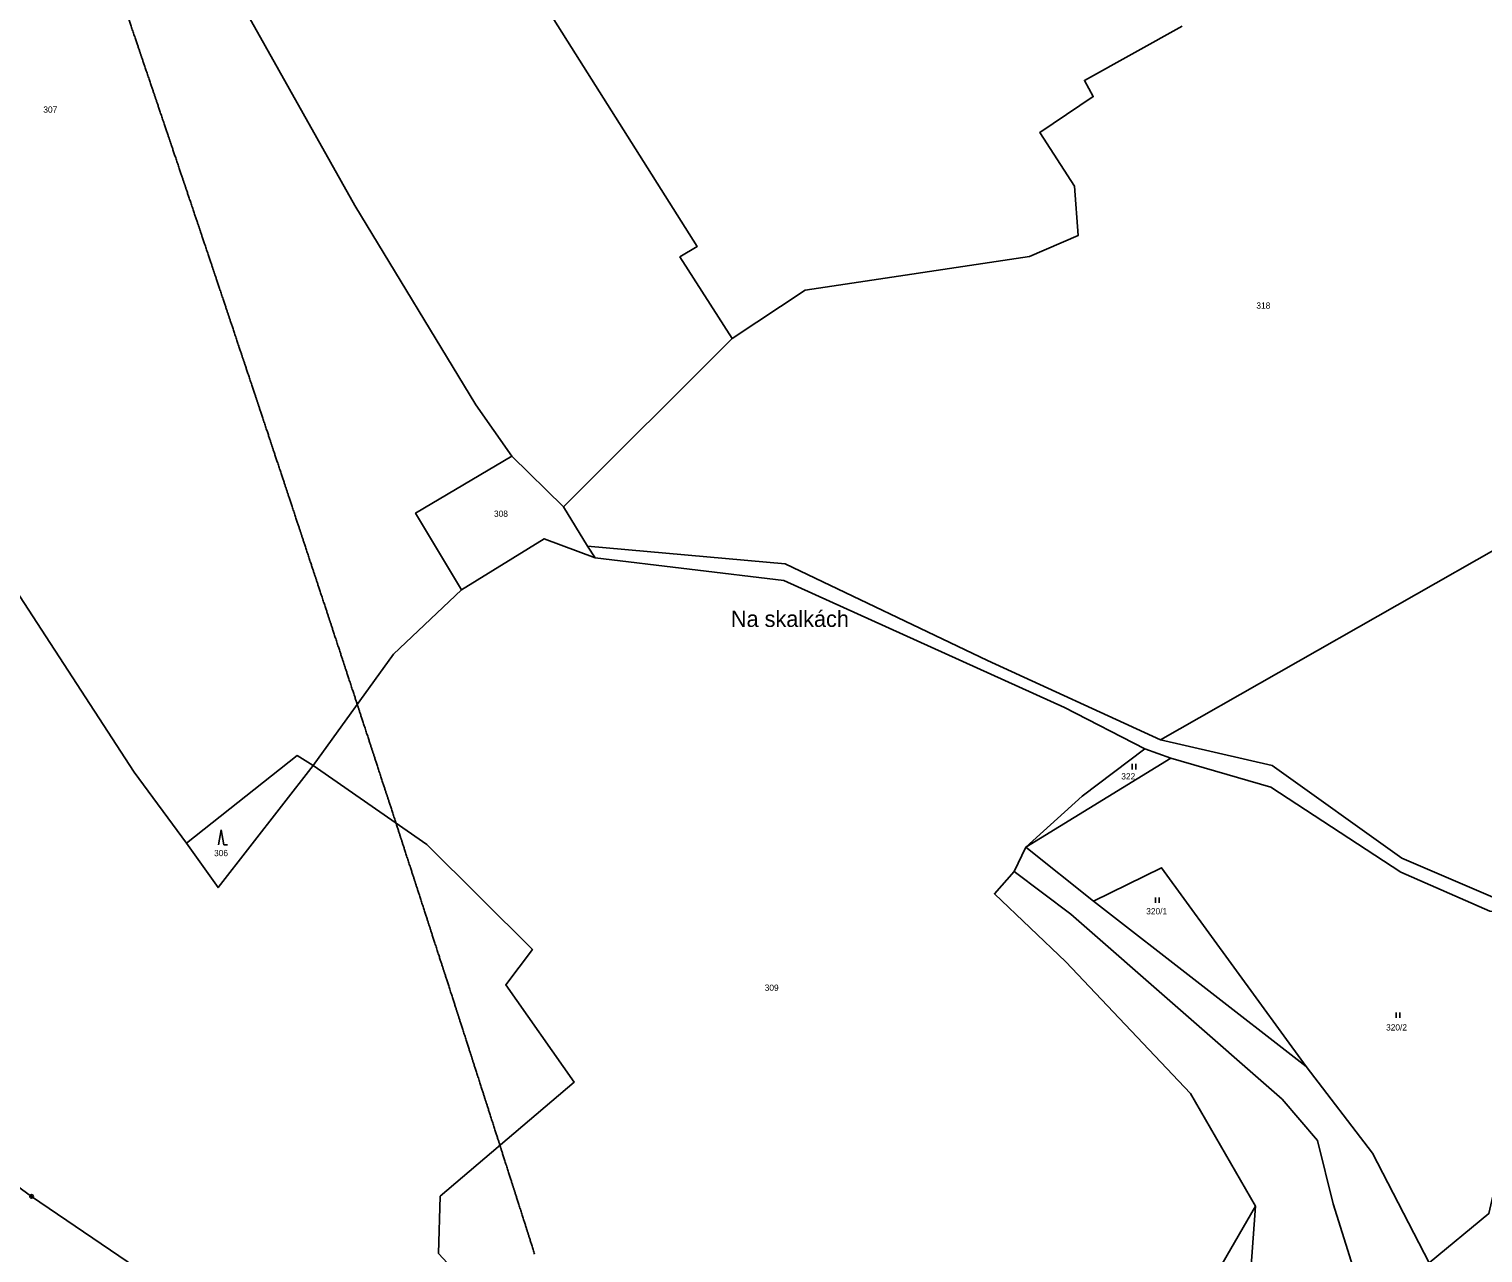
# Model space of a CAD drawing. Extents: x -680203 to -673936, y -1102717 to -1093650.
# Drawn here: x -676448.2 to -676053.4, y -1099356.6 to -1099024.1 of the extents above; entities that cross this region are included whole.
import ezdxf

# ---------------------------------------------------------------- set-up
doc = ezdxf.new("R2010")
doc.units = 0
for name, color, linetype in [('_Ideová část', 7, 'Continuous'), ('_Řešené území', 7, 'Continuous'), ('SOxx02xx_Koleje_param další_Popis10', 7, 'Continuous'), ('SOxx02xx_Staničení_Popis10', 7, 'Continuous'), ('SOxxxxxx_Koleje_hlavní_body_Popis10', 7, 'Continuous'), ('SOxxxxxx_Osa_bod_P', 7, 'Continuous'), ('x_prac', 7, 'Continuous')]:
    doc.layers.add(name, color=color, linetype=linetype)

msp = doc.modelspace()

# ---------------------------------------------------------------- linework, layer by layer
at = {"layer": '_Ideová část'}
msp.add_circle((-676417.7, -1099401.52), 1287.12, dxfattribs=at)
at = {"layer": '_Řešené území'}
for points in [[(-676423.91, -1099013.09), (-676422.57, -1099017.02), (-676421.24, -1099020.96), (-676419.9, -1099024.91)], [(-676419.9, -1099024.91), (-676418.56, -1099028.84), (-676417.23, -1099032.78), (-676415.89, -1099036.73)], [(-676415.89, -1099036.73), (-676414.56, -1099040.66), (-676413.23, -1099044.61), (-676411.9, -1099048.55)], [(-676411.9, -1099048.55), (-676410.57, -1099052.49), (-676409.24, -1099056.43), (-676407.91, -1099060.38)], [(-676407.91, -1099060.38), (-676406.59, -1099064.32), (-676405.26, -1099068.26), (-676403.93, -1099072.21)], [(-676403.93, -1099072.21), (-676402.61, -1099076.15), (-676401.28, -1099080.09), (-676399.96, -1099084.04)], [(-676399.96, -1099084.04), (-676398.64, -1099087.98), (-676397.32, -1099091.92), (-676396, -1099095.88)], [(-676396, -1099095.88), (-676394.68, -1099099.81), (-676393.36, -1099103.76), (-676392.04, -1099107.71)], [(-676392.04, -1099107.71), (-676390.73, -1099111.65), (-676389.41, -1099115.6), (-676388.09, -1099119.55)], [(-676388.09, -1099119.55), (-676386.78, -1099123.49), (-676385.47, -1099127.44), (-676384.16, -1099131.4)], [(-676384.16, -1099131.4), (-676382.85, -1099135.34), (-676381.54, -1099139.29), (-676380.22, -1099143.24)], [(-676380.22, -1099143.24), (-676378.92, -1099147.18), (-676377.61, -1099151.13), (-676376.3, -1099155.09)], [(-676376.3, -1099155.09), (-676375, -1099159.03), (-676373.69, -1099162.98), (-676372.39, -1099166.94)], [(-676372.39, -1099166.94), (-676371.09, -1099170.88), (-676369.79, -1099174.83), (-676368.48, -1099178.79)], [(-676368.48, -1099178.79), (-676367.18, -1099182.74), (-676365.88, -1099186.69), (-676364.58, -1099190.65)], [(-676364.58, -1099190.65), (-676363.29, -1099194.59), (-676361.99, -1099198.55), (-676360.69, -1099202.51)], [(-676360.69, -1099202.51), (-676359.4, -1099206.45), (-676358.11, -1099210.41), (-676356.81, -1099214.37)], [(-676356.81, -1099214.37), (-676355.52, -1099218.32), (-676354.23, -1099222.27), (-676352.94, -1099226.23)], [(-676352.94, -1099226.23), (-676351.65, -1099230.18), (-676350.36, -1099234.14), (-676349.07, -1099238.1)], [(-676349.07, -1099238.1), (-676347.79, -1099242.05), (-676346.5, -1099246.01), (-676345.22, -1099249.97)], [(-676345.22, -1099249.97), (-676343.93, -1099253.92), (-676342.65, -1099257.88), (-676341.37, -1099261.84)], [(-676341.37, -1099261.84), (-676340.09, -1099265.79), (-676338.81, -1099269.75), (-676337.53, -1099273.72)], [(-676337.53, -1099273.72), (-676336.25, -1099277.67), (-676334.97, -1099281.63), (-676333.69, -1099285.59)], [(-676333.69, -1099285.59), (-676332.42, -1099289.55), (-676331.15, -1099293.51), (-676329.87, -1099297.47)], [(-676329.87, -1099297.47), (-676328.6, -1099301.43), (-676327.33, -1099305.39), (-676326.05, -1099309.36)], [(-676326.05, -1099309.36), (-676324.79, -1099313.31), (-676323.52, -1099317.27), (-676322.25, -1099321.24)], [(-676322.25, -1099321.24), (-676320.98, -1099325.2), (-676319.71, -1099329.16), (-676318.45, -1099333.13)], [(-676318.45, -1099333.13), (-676317.18, -1099337.09), (-676315.92, -1099341.05), (-676314.65, -1099345.02)], [(-676314.65, -1099345.02), (-676313.39, -1099348.98), (-676312.13, -1099352.94), (-676310.87, -1099356.91)]]:
    msp.add_open_spline(points, degree=2, dxfattribs=at)
at = {"layer": 'SOxx02xx_Koleje_param další_Popis10'}
for radius in [0.5, 0.0303]:
    msp.add_circle((-676447.48, -1099341.22), radius, dxfattribs=at)
at = {"layer": 'SOxxxxxx_Koleje_hlavní_body_Popis10'}
for p, q in [((-676148.61, -1099225.23), (-676148.61, -1099223.73)), ((-676147.61, -1099225.23), (-676147.61, -1099223.73)), ((-676396.01, -1099241.66), (-676396.76, -1099245.66)), ((-676395.26, -1099245.66), (-676396.01, -1099241.66)), ((-676395.26, -1099245.66), (-676394.26, -1099245.66)), ((-676142.32, -1099261.48), (-676142.32, -1099259.98)), ((-676141.32, -1099261.48), (-676141.32, -1099259.98)), ((-676076.91, -1099292.74), (-676076.91, -1099291.24)), ((-676075.91, -1099292.74), (-676075.91, -1099291.24))]:
    msp.add_line(p, q, dxfattribs=at)
at = {"layer": 'x_prac'}
for p, q in [((-676303.04, -1099153.91), (-676257.23, -1099108.17)), ((-676303.04, -1099153.91), (-676317.05, -1099140.09)), ((-676011.41, -1099143.38), (-676140.88, -1099217.17)), ((-676296.5, -1099164.54), (-676303.04, -1099153.91)), ((-676296.5, -1099164.54), (-676294.39, -1099167.78)), ((-676138.12, -1099222.16), (-676145.17, -1099219.59)), ((-676177.49, -1099246.37), (-676138.12, -1099222.16)), ((-676180.66, -1099252.95), (-676177.49, -1099246.37)), ((-676159.15, -1099261.02), (-676177.49, -1099246.37)), ((-676101.4, -1099305.88), (-676159.15, -1099261.02))]:
    msp.add_line(p, q, dxfattribs=at)
for points in [[(-676450.62, -1098876.22), (-676421.08, -1098865.36), (-676404.72, -1098907.09), (-676384.86, -1098905.65), (-676365.03, -1098897.58), (-676350.76, -1098933.5), (-676314.37, -1099007.64), (-676266.72, -1099083.16), (-676271.42, -1099085.99), (-676257.23, -1099108.17)], [(-676405.38, -1099245.27), (-676419.6, -1099225.94), (-676507.06, -1099091.57), (-676537.56, -1099038.52), (-676569.96, -1098961.18), (-676562.06, -1098934.6), (-676556.44, -1098924.73), (-676529.45, -1098910.22), (-676497.96, -1098904.97), (-676450.62, -1098876.22)], [(-676317.05, -1099140.09), (-676326.82, -1099126.14), (-676359.71, -1099072.02), (-676398.05, -1099003.61), (-676420.74, -1098954.33), (-676429.78, -1098934.93), (-676450.62, -1098876.22)], [(-676257.23, -1099108.17), (-676237.42, -1099095.04), (-676176.47, -1099085.84), (-676163.31, -1099080.18), (-676164.23, -1099066.75), (-676173.65, -1099052.17), (-676159.2, -1099042.45), (-676161.56, -1099038.03), (-676135.04, -1099023.29)], [(-676330.7, -1099176.45), (-676343.19, -1099155.58), (-676317.05, -1099140.09)], [(-676294.39, -1099167.78), (-676308.24, -1099162.57), (-676330.7, -1099176.45)], [(-676140.88, -1099217.17), (-676187.9, -1099195.62), (-676242.82, -1099169.37), (-676296.5, -1099164.54)], [(-676145.17, -1099219.59), (-676167.02, -1099208.38), (-676243.23, -1099173.88), (-676294.39, -1099167.78)], [(-676655.48, -1099172.64), (-676651.76, -1099178.15), (-676587.28, -1099230.31), (-676509.06, -1099298.1), (-676479.99, -1099317.38), (-676447.48, -1099341.22), (-676400.05, -1099373.46), (-676355.95, -1099408.01), (-676351.81, -1099410.92), (-676318.87, -1099443.4), (-676297.34, -1099461.26), (-676249.26, -1099503.69), (-676212.78, -1099527.86), (-676204.84, -1099533.63)], [(-676330.7, -1099176.45), (-676349.17, -1099193.93), (-676371.04, -1099224.19)], [(-676177.49, -1099246.37), (-676162.17, -1099232.45), (-676145.17, -1099219.59)], [(-676041.01, -1099260.78), (-676050.08, -1099260.19), (-676075.34, -1099249.28), (-676110.63, -1099224.14), (-676140.88, -1099217.17)], [(-676371.04, -1099224.19), (-676375.33, -1099221.45), (-676405.38, -1099245.27)], [(-676371.04, -1099224.19), (-676396.84, -1099257.32), (-676405.38, -1099245.27)], [(-676217.47, -1099466.25), (-676231.54, -1099453.97), (-676255.8, -1099424.64), (-676302.58, -1099393.71), (-676336.94, -1099356.71), (-676336.48, -1099341.18), (-676300.12, -1099310.13), (-676318.7, -1099283.69), (-676311.48, -1099274.14), (-676340.1, -1099245.64), (-676371.04, -1099224.19)], [(-676138.12, -1099222.16), (-676110.95, -1099230), (-676075.63, -1099253.12), (-676051.47, -1099263.73), (-676021.12, -1099265.55), (-675994.89, -1099254.77), (-675976.92, -1099251.11)], [(-676101.4, -1099305.88), (-676140.62, -1099251.91), (-676159.15, -1099261.02)], [(-676115.12, -1099343.83), (-676132.76, -1099313.27), (-676166.64, -1099277.52), (-676186.02, -1099259.01), (-676180.66, -1099252.95)], [(-676180.66, -1099252.95), (-676165.29, -1099264.5), (-676107.89, -1099314.79), (-676098.33, -1099326.04), (-676094.04, -1099343.21), (-676082.27, -1099380.72)], [(-676045.54, -1099318.71), (-676051.75, -1099345.85), (-676067.99, -1099359.22), (-676083.32, -1099329.44), (-676101.4, -1099305.88)], [(-676217.47, -1099466.25), (-676196.37, -1099452.66), (-676168.53, -1099413.18), (-676153.31, -1099409.96), (-676115.12, -1099343.83)], [(-676105.76, -1099441.95), (-676119.8, -1099408.47), (-676115.12, -1099343.83)]]:
    msp.add_lwpolyline(points, dxfattribs=at)

# ---------------------------------------------------------------- texts
at = {"layer": 'SOxx02xx_Staničení_Popis10'}
msp.add_text('Na skalkách', height=4.4, dxfattribs=at).set_placement((-676257.58, -1099186.51))
at = {"layer": 'SOxxxxxx_Osa_bod_P'}
for s, p in [('307', (-676444.29, -1099046.82)), ('318', (-676114.88, -1099100.06)), ('308', (-676321.91, -1099156.6)), ('322', (-676151.57, -1099227.94)), ('306', (-676397.93, -1099248.78)), ('320/1', (-676144.8, -1099264.6)), ('309', (-676248.4, -1099285.36)), ('320/2', (-676079.67, -1099296.14))]:
    msp.add_text(s, height=1.7, dxfattribs=at).set_placement(p)

doc.saveas('drawing.dxf')
